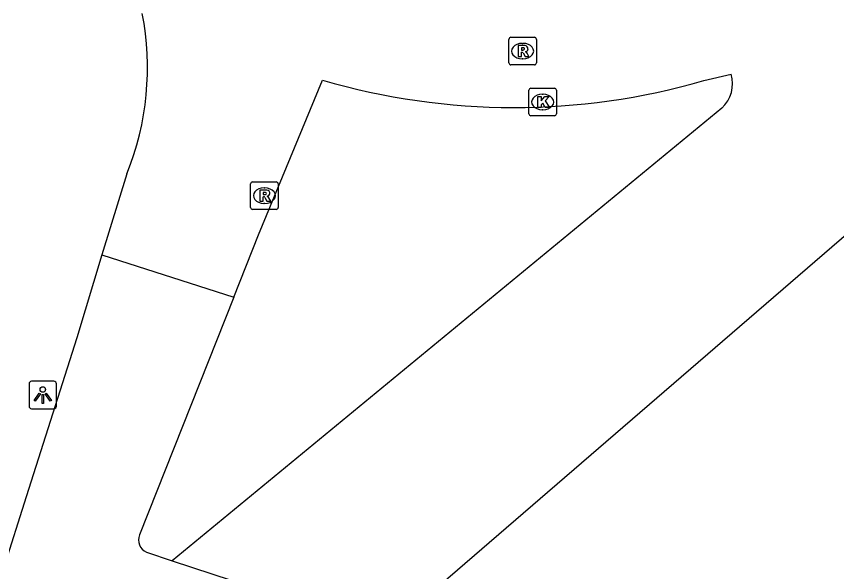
# Model space of a CAD drawing. Extents: x 160676 to 161153, y 383244 to 383713.
# Drawn here: x 160831.46 to 160861.23, y 383423.62 to 383443.78 of the extents above; entities that cross this region are included whole.
import ezdxf

# ---------------------------------------------------------------- set-up
doc = ezdxf.new("R2010")
doc.units = 0
for name, color, linetype in [('IMGEO_Kolk', 7, 'Continuous'), ('IMGEO_Lichtpunt', 7, 'Continuous'), ('IMGEO_Rijbaan_lokaal_gesloten', 7, 'Continuous'), ('IMGEO_Rijbaan_lokaal_open', 7, 'Continuous'), ('IMGEO_Rioolput', 7, 'Continuous')]:
    doc.layers.add(name, color=color, linetype=linetype)

msp = doc.modelspace()

# ---------------------------------------------------------------- linework, layer by layer
at = {"layer": 'IMGEO_Kolk'}
for p, q in [((160850.059, 383440.244), (160850.059, 383441.096)), ((160850.134, 383441.17), (160850.986, 383441.17)), ((160850.547, 383440.95), (160850.572, 383440.95)), ((160851.06, 383441.096), (160851.06, 383440.244)), ((160850.57, 383440.39), (160850.545, 383440.39)), ((160850.986, 383440.17), (160850.134, 383440.17))]:
    msp.add_line(p, q, dxfattribs=at)
for points in [[(160850.059, 383440.244), (160850.059, 383441.096)], [(160850.134, 383441.17), (160850.986, 383441.17)], [(160851.06, 383441.096), (160851.06, 383440.244)], [(160850.38, 383440.87), (160850.503, 383440.87), (160850.503, 383440.719), (160850.633, 383440.87), (160850.797, 383440.87), (160850.651, 383440.719), (160850.804, 383440.47), (160850.652, 383440.47), (160850.567, 383440.634), (160850.503, 383440.567), (160850.503, 383440.47), (160850.38, 383440.47), (160850.38, 383440.87)], [(160850.986, 383440.17), (160850.134, 383440.17)]]:
    msp.add_lwpolyline(points, dxfattribs=at)
for centre, start, end in [((160850.136, 383441.094), 91.552, 178.448), ((160850.136, 383441.094), 91.552, 178.448), ((160850.984, 383441.094), 1.552, 88.448), ((160850.984, 383441.094), 1.552, 88.448), ((160850.136, 383440.246), 181.552, 268.448), ((160850.136, 383440.246), 181.552, 268.448), ((160850.984, 383440.246), 271.552, 358.448), ((160850.984, 383440.246), 271.552, 358.448)]:
    msp.add_arc(centre, 0.0765, start, end, dxfattribs=at)
for centre, major_axis, ratio, start_param, end_param in [((160850.546, 383440.67), (-0.387, 0.002), 0.722429, 4.712389, 7.853982), ((160850.571, 383440.67), (-0.39, 0.002), 0.717154, 1.570796, 4.712389)]:
    msp.add_ellipse(centre, major_axis=major_axis, ratio=ratio, start_param=start_param, end_param=end_param, dxfattribs=at)
at = {"layer": 'IMGEO_Lichtpunt'}
for p, q in [((160832.819, 383430.528), (160832.011, 383430.528)), ((160832.819, 383430.528), (160832.011, 383430.528)), ((160831.917, 383430.433), (160831.917, 383429.626)), ((160831.917, 383430.433), (160831.917, 383429.626)), ((160832.913, 383429.626), (160832.913, 383430.433)), ((160832.913, 383429.626), (160832.913, 383430.433)), ((160832.011, 383429.532), (160832.819, 383429.532)), ((160832.011, 383429.532), (160832.819, 383429.532))]:
    msp.add_line(p, q, dxfattribs=at)
for points in [[(160832.291, 383430.097), (160832.33, 383430.069), (160832.142, 383429.807), (160832.104, 383429.834), (160832.291, 383430.097)], [(160832.393, 383430.049), (160832.44, 383430.049), (160832.44, 383429.727), (160832.393, 383429.727), (160832.393, 383430.049)], [(160832.503, 383430.069), (160832.541, 383430.096), (160832.728, 383429.834), (160832.689, 383429.806), (160832.503, 383430.069)]]:
    msp.add_lwpolyline(points, dxfattribs=at)
msp.add_circle((160832.416, 383430.231), 0.0994, dxfattribs=at)
for centre, start, end in [((160832.011, 383430.433), 90, 180), ((160832.011, 383430.433), 90, 180), ((160832.819, 383430.433), 0, 90), ((160832.819, 383430.433), 0, 90), ((160832.011, 383429.626), 180, 270), ((160832.011, 383429.626), 180, 270), ((160832.819, 383429.626), 270, 0), ((160832.819, 383429.626), 270, 360)]:
    msp.add_arc(centre, 0.0946, start, end, dxfattribs=at)
at = {"layer": 'IMGEO_Rijbaan_lokaal_gesloten'}
for points in [[(160846.229, 383422.614), (160870.136, 383443.254)], [(160856.407, 383441.448), (160857.406, 383441.685)], [(160839.351, 383433.584), (160840.248, 383435.846), (160842.572, 383441.465)], [(160857.057, 383440.447), (160837.117, 383424.012)], [(160835.472, 383438.064), (160834.558, 383435.125)], [(160834.558, 383435.125), (160839.351, 383433.584)], [(160837.117, 383424.012), (160839.988, 383423.059)]]:
    msp.add_lwpolyline(points, dxfattribs=at)
for centre, radius, start, end in [((160825.883, 383441.915), 10.333, 338.1183, 11.0178), ((160856.236, 383441.347), 1.218, 312.3748, 16.1383), ((160849.519, 383465.217), 24.747, 253.6972, 286.162)]:
    msp.add_arc(centre, radius, start, end, dxfattribs=at)
at = {"layer": 'IMGEO_Rijbaan_lokaal_open'}
for points in [[(160834.558, 383435.125), (160833.651, 383432.112), (160831.814, 383426.328), (160828.462, 383415.776), (160822.806, 383397.984), (160817.019, 383379.826), (160816.581, 383378.652), (160815.453, 383376.434)], [(160839.351, 383433.584), (160835.925, 383424.95)], [(160836.176, 383424.324), (160837.117, 383424.012)]]:
    msp.add_lwpolyline(points, dxfattribs=at)
msp.add_arc((160836.386, 383424.772), 0.494, 158.8401, 244.8573, dxfattribs=at)
at = {"layer": 'IMGEO_Rioolput'}
for p, q in [((160849.406, 383443.02), (160850.258, 383443.02)), ((160849.331, 383442.094), (160849.331, 383442.946)), ((160849.819, 383442.8), (160849.844, 383442.8)), ((160850.332, 383442.946), (160850.332, 383442.094)), ((160849.842, 383442.24), (160849.817, 383442.24)), ((160850.258, 383442.02), (160849.406, 383442.02)), ((160839.959, 383436.844), (160839.959, 383437.696)), ((160840.034, 383437.77), (160840.886, 383437.77)), ((160840.96, 383437.696), (160840.96, 383436.844)), ((160840.447, 383437.55), (160840.472, 383437.55)), ((160840.886, 383436.77), (160840.034, 383436.77)), ((160840.47, 383436.99), (160840.445, 383436.99))]:
    msp.add_line(p, q, dxfattribs=at)
for points in [[(160849.406, 383443.02), (160850.258, 383443.02)], [(160849.331, 383442.094), (160849.331, 383442.946)], [(160849.92, 383442.718), (160849.668, 383442.72), (160849.668, 383442.32)], [(160850.332, 383442.946), (160850.332, 383442.094)], [(160849.668, 383442.32), (160849.792, 383442.32), (160849.792, 383442.482), (160849.803, 383442.482)], [(160849.846, 383442.639), (160849.792, 383442.639), (160849.792, 383442.558)], [(160849.792, 383442.558), (160849.844, 383442.558)], [(160849.85, 383442.453), (160849.921, 383442.32), (160850.061, 383442.32), (160849.996, 383442.446)], [(160850.258, 383442.02), (160849.406, 383442.02)], [(160839.959, 383436.844), (160839.959, 383437.696)], [(160840.034, 383437.77), (160840.886, 383437.77)], [(160840.96, 383437.696), (160840.96, 383436.844)], [(160840.548, 383437.468), (160840.296, 383437.47), (160840.296, 383437.07)], [(160840.474, 383437.389), (160840.42, 383437.389), (160840.42, 383437.308)], [(160840.296, 383437.07), (160840.42, 383437.07), (160840.42, 383437.232), (160840.431, 383437.232)], [(160840.42, 383437.308), (160840.472, 383437.308)], [(160840.478, 383437.203), (160840.549, 383437.07), (160840.689, 383437.07), (160840.624, 383437.196)], [(160840.886, 383436.77), (160840.034, 383436.77)]]:
    msp.add_lwpolyline(points, dxfattribs=at)
for centre, radius, start, end in [((160849.408, 383442.944), 0.0765, 91.552, 178.448), ((160849.408, 383442.944), 0.0765, 91.552, 178.448), ((160850.256, 383442.944), 0.0765, 1.552, 88.448), ((160850.256, 383442.944), 0.0765, 1.552, 88.448), ((160849.919, 383442.608), 0.109, 350.3612, 89.416), ((160849.802, 383442.429), 0.0533, 26.0293, 88.6989), ((160849.828, 383442.747), 0.19, 274.7715, 282.9687), ((160849.852, 383442.543), 0.0964, 77.0061, 93.1865), ((160849.866, 383442.6), 0.0378, 276.6634, 79.6772), ((160849.917, 383442.608), 0.112, 277.5842, 350.9817), ((160849.901, 383442.393), 0.108, 29.5134, 73.7905), ((160849.408, 383442.096), 0.0765, 181.552, 268.448), ((160849.408, 383442.096), 0.0765, 181.552, 268.448), ((160850.256, 383442.096), 0.0765, 271.552, 358.448), ((160850.256, 383442.096), 0.0765, 271.552, 358.448), ((160840.036, 383437.694), 0.0765, 91.552, 178.448), ((160840.036, 383437.694), 0.0765, 91.552, 178.448), ((160840.884, 383437.694), 0.0765, 1.552, 88.448), ((160840.884, 383437.694), 0.0765, 1.552, 88.448), ((160840.48, 383437.293), 0.0964, 77.0061, 93.1865), ((160840.494, 383437.35), 0.0378, 276.6634, 79.6772), ((160840.547, 383437.358), 0.109, 350.3612, 89.416), ((160840.545, 383437.358), 0.112, 277.5842, 350.9817), ((160840.43, 383437.179), 0.0533, 26.0293, 88.6989), ((160840.456, 383437.497), 0.19, 274.7715, 282.9687), ((160840.529, 383437.143), 0.108, 29.5134, 73.7905), ((160840.036, 383436.846), 0.0765, 181.552, 268.448), ((160840.036, 383436.846), 0.0765, 181.552, 268.448), ((160840.884, 383436.846), 0.0765, 271.552, 358.448), ((160840.884, 383436.846), 0.0765, 271.552, 358.448)]:
    msp.add_arc(centre, radius, start, end, dxfattribs=at)
for centre, major_axis, ratio, start_param, end_param in [((160849.818, 383442.52), (-0.387, 0.002), 0.722429, 4.712389, 7.853982), ((160849.843, 383442.52), (-0.39, 0.002), 0.717154, 1.570796, 4.712389), ((160840.446, 383437.27), (-0.387, 0.002), 0.722429, 4.712389, 7.853982), ((160840.471, 383437.27), (-0.39, 0.002), 0.717154, 1.570796, 4.712389)]:
    msp.add_ellipse(centre, major_axis=major_axis, ratio=ratio, start_param=start_param, end_param=end_param, dxfattribs=at)

doc.saveas('drawing.dxf')
